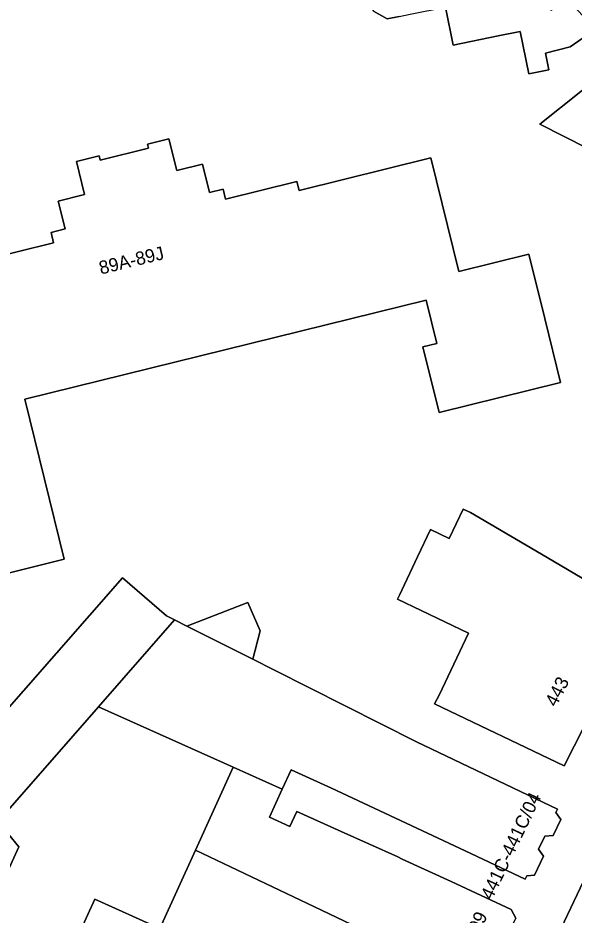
# Model space of a CAD drawing. Extents: x 162989 to 165008, y 383432 to 384338.
# Drawn here: x 163759.4 to 163801.3, y 384025.3 to 384092.9 of the extents above; entities that cross this region are included whole.
import ezdxf

# ---------------------------------------------------------------- set-up
doc = ezdxf.new("R2010")
doc.units = 0
for name, color, linetype in [('IMGEO_Erf', 7, 'Continuous'), ('IMGEO_Pand', 7, 'Continuous'), ('IMGEO_Pand_nummerreeks', 7, 'Continuous'), ('IMGEO_Voetpad_open', 7, 'Continuous')]:
    doc.layers.add(name, color=color, linetype=linetype)

msp = doc.modelspace()

# ---------------------------------------------------------------- linework, layer by layer
at = {"layer": 'IMGEO_Erf'}
for points in [[(163788.117, 384092.979), (163787.216, 384092.796), (163786.191, 384093.378)], [(163802.878, 384091.994), (163800.986, 384090.689), (163799.143, 384090.209), (163799.395, 384088.958), (163797.879, 384088.652), (163797.234, 384091.847), (163795.562, 384091.51), (163792.173, 384090.826), (163791.594, 384093.683)], [(163807.788, 384080.269), (163798.708, 384084.876), (163804.886, 384089.778)], [(163756.768, 384074.632), (163762.074, 384075.941), (163761.884, 384076.711), (163762.947, 384076.973), (163762.428, 384079.078), (163764.417, 384079.569), (163763.803, 384082.057), (163765.501, 384082.476), (163765.581, 384082.153), (163769.233, 384083.054), (163769.155, 384083.371), (163770.762, 384083.767), (163771.353, 384081.371), (163773.294, 384081.849), (163773.817, 384079.727), (163774.848, 384079.981), (163775.035, 384079.225), (163780.412, 384080.552), (163780.578, 384079.878), (163790.505, 384082.327), (163792.615, 384073.774), (163797.883, 384075.074), (163799.08, 384070.22), (163800.269, 384065.401), (163791.125, 384063.146), (163789.903, 384068.099), (163790.951, 384068.358), (163790.147, 384071.62), (163759.905, 384064.161), (163762.88, 384052.097), (163758.148, 384050.93)], [(163754.822, 384036.504), (163767.256, 384050.702), (163770.583, 384047.832), (163771.184, 384047.53), (163772.124, 384047.057), (163776.701, 384048.832), (163777.64, 384046.709), (163777.08, 384044.561), (163778.665, 384043.763), (163789.425, 384038.348), (163800.048, 384033.284), (163799.929, 384033.035), (163800.293, 384032.505), (163799.71, 384031.282), (163799.083, 384031.232), (163798.624, 384030.269), (163798.99, 384029.738), (163798.31, 384028.311), (163797.728, 384028.265), (163797.607, 384028.011), (163793.085, 384030.142), (163789.456, 384031.852), (163783.027, 384034.849), (163779.97, 384036.245), (163779.302, 384034.781), (163778.351, 384032.67), (163779.887, 384031.978), (163780.395, 384033.107), (163783.751, 384031.594), (163788.001, 384029.678), (163788.345, 384029.521), (163792.035, 384027.835), (163796.56, 384025.708), (163796.902, 384025.078)], [(163796.988, 384017.276), (163804.861, 384033.884)], [(163753.66, 384017.705), (163759.463, 384030.435), (163757.887, 384032.344)], [(163770.069, 384024.281), (163765.187, 384026.506), (163759.866, 384014.832)]]:
    msp.add_lwpolyline(points, dxfattribs=at)
msp.add_lwpolyline([(163793.494, 384055.622), (163794.955, 384054.762), (163799.264, 384052.226), (163806.073, 384048.219), (163804.632, 384045.684), (163805.081, 384045.47), (163800.548, 384036.545), (163790.784, 384041.199), (163791.121, 384041.856), (163793.348, 384046.531), (163787.985, 384049.087), (163788.137, 384049.406), (163789.503, 384052.272), (163790.485, 384054.332), (163791.888, 384053.663), (163792.946, 384055.883)], close=True, dxfattribs=at)
at = {"layer": 'IMGEO_Pand'}
for points in [[(163796.06, 384103.375), (163793.132, 384102.737), (163787.257, 384101.551), (163782.154, 384100.521), (163781.507, 384100.39), (163786.191, 384093.378), (163787.216, 384092.796), (163788.117, 384092.979), (163788.952, 384093.148), (163791.594, 384093.683), (163792.173, 384090.826), (163795.562, 384091.51), (163797.234, 384091.847), (163797.879, 384088.652), (163799.395, 384088.958), (163799.143, 384090.209), (163800.986, 384090.689), (163802.878, 384091.994), (163800.928, 384094.147), (163799.533, 384093.442)], [(163817.426, 384084.747), (163817.549, 384084.987), (163812.154, 384087.753), (163814.927, 384092.931), (163807.681, 384097.564), (163800.928, 384094.147), (163802.878, 384091.994), (163804.886, 384089.778), (163798.708, 384084.876), (163807.788, 384080.269), (163810.667, 384078.863), (163823.683, 384072.507), (163827.304, 384079.681)], [(163806.073, 384048.219), (163799.264, 384052.226), (163794.955, 384054.762), (163793.494, 384055.622), (163792.946, 384055.883), (163791.888, 384053.663), (163790.485, 384054.332), (163789.503, 384052.272), (163788.137, 384049.406), (163787.985, 384049.087), (163793.348, 384046.531), (163791.121, 384041.856), (163790.784, 384041.199), (163800.548, 384036.545), (163805.081, 384045.47), (163804.632, 384045.684)], [(163758.618, 384033.179), (163765.448, 384040.979), (163771.184, 384047.53), (163770.583, 384047.832), (163767.256, 384050.702), (163754.822, 384036.504)], [(163772.124, 384047.057), (163777.08, 384044.561), (163777.64, 384046.709), (163776.701, 384048.832)], [(163789.425, 384038.348), (163778.665, 384043.763), (163777.08, 384044.561), (163772.124, 384047.057), (163771.184, 384047.53), (163765.448, 384040.979), (163775.616, 384036.43), (163779.302, 384034.781), (163779.97, 384036.245), (163783.027, 384034.849), (163789.456, 384031.852), (163793.085, 384030.142), (163797.607, 384028.011), (163797.728, 384028.265), (163798.31, 384028.311), (163798.99, 384029.738), (163798.624, 384030.269), (163799.083, 384031.232), (163799.71, 384031.282), (163800.293, 384032.505), (163799.929, 384033.035), (163800.048, 384033.284)], [(163772.769, 384030.194), (163775.616, 384036.43), (163765.448, 384040.979), (163758.618, 384033.179), (163757.887, 384032.344), (163759.463, 384030.435), (163753.66, 384017.705), (163759.866, 384014.832), (163765.187, 384026.506), (163770.069, 384024.281)], [(163788.345, 384029.521), (163788.001, 384029.678), (163783.751, 384031.594), (163780.395, 384033.107), (163779.887, 384031.978), (163778.351, 384032.67), (163779.302, 384034.781), (163775.616, 384036.43), (163772.769, 384030.194), (163782.263, 384025.67), (163794.096, 384020.031), (163794.415, 384020.701), (163794.908, 384020.739), (163795.56, 384022.109), (163795.21, 384022.618), (163795.611, 384023.458), (163796.236, 384023.68), (163796.902, 384025.078), (163796.56, 384025.708), (163792.035, 384027.835)], [(163794.096, 384020.031), (163782.263, 384025.67), (163772.769, 384030.194), (163770.069, 384024.281), (163769.783, 384023.655), (163776.185, 384020.738), (163779.236, 384019.339), (163781.03, 384023.084), (163784.491, 384021.435), (163783.198, 384018.722), (163787.057, 384016.883), (163791.57, 384014.732)]]:
    msp.add_lwpolyline(points, close=True, dxfattribs=at)
msp.add_lwpolyline([(163758.148, 384050.93), (163762.88, 384052.097), (163759.905, 384064.161), (163790.147, 384071.62), (163790.951, 384068.358), (163789.903, 384068.099), (163791.125, 384063.146), (163800.269, 384065.401), (163799.08, 384070.22), (163797.883, 384075.074), (163792.615, 384073.774), (163790.505, 384082.327), (163780.578, 384079.878), (163780.412, 384080.552), (163775.035, 384079.225), (163774.848, 384079.981), (163773.817, 384079.727), (163773.294, 384081.849), (163771.353, 384081.371), (163770.762, 384083.767), (163769.155, 384083.371), (163769.233, 384083.054), (163765.581, 384082.153), (163765.501, 384082.476), (163763.803, 384082.057), (163764.417, 384079.569), (163762.428, 384079.078), (163762.947, 384076.973), (163761.884, 384076.711), (163762.074, 384075.941), (163756.768, 384074.632)], dxfattribs=at)
at = {"layer": 'IMGEO_Voetpad_open'}
msp.add_lwpolyline([(163845.14, 384114.307), (163839.604, 384104.048), (163833.039, 384091.042), (163827.304, 384079.681), (163823.683, 384072.507), (163822.343, 384069.959), (163821.36, 384068.226), (163821.507, 384068.122), (163824.405, 384066.034), (163819.835, 384058.771), (163818.285, 384059.918), (163817.775, 384059.146), (163810.967, 384045.208), (163810.741, 384045.3), (163809.212, 384042.588), (163809.104, 384042.631), (163804.861, 384033.884), (163796.988, 384017.276), (163789.265, 384000), (163788.336, 383997.923), (163787.048, 383994.75)], dxfattribs=at)

# ---------------------------------------------------------------- texts
at = {"layer": 'IMGEO_Pand_nummerreeks'}
for s, rotation, p in [('89A-89J', 13.73403, (163765.638, 384073.537)), ('443', 63.07119, (163799.944, 384040.92)), ('441C-441C/04', 64.51505, (163795.105, 384026.374)), ('441B-441B/09', 64.48067, (163791.118, 384017.529))]:
    msp.add_text(s, height=1, rotation=rotation, dxfattribs=at).set_placement(p)

doc.saveas('drawing.dxf')
